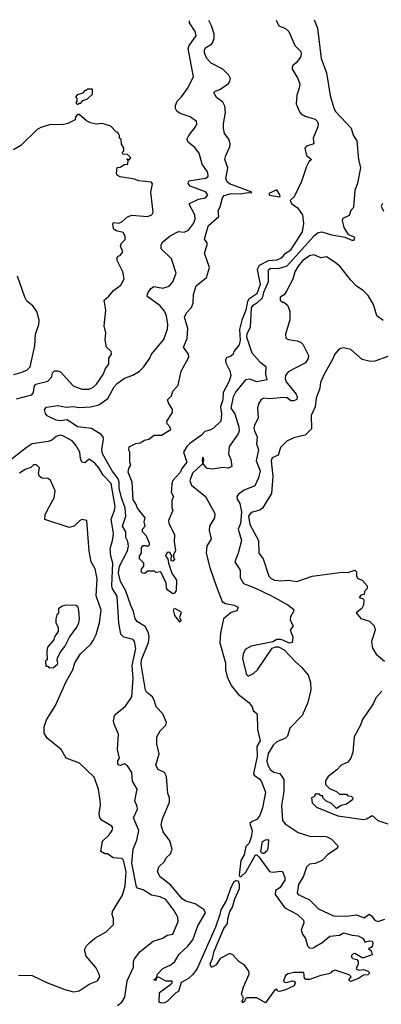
# Model space of a CAD drawing. Extents: x 2210602 to 2357277, y 510288 to 673808.
# Tile 437 of 464: x 2306997 to 2309540, y 662763 to 669688. Entities that reach past the tile are written whole.
import ezdxf

# ---------------------------------------------------------------- set-up
doc = ezdxf.new("R2010")
doc.units = 0

msp = doc.modelspace()

# ---------------------------------------------------------------- linework, layer by layer
at = {"layer": '0CON05XD'}
for points in [[(2309067.5, 669687.6), (2309091.7, 669628.3), (2309118, 669415), (2309154.3, 669315), (2309179.4, 669155), (2309205.8, 669065), (2309219.7, 669039.7), (2309327.5, 668925), (2309342.5, 668875), (2309367.5, 668835), (2309380, 668705), (2309393.8, 668645), (2309372, 668538), (2309354.5, 668485.5), (2309345, 668367.5), (2309326.2, 668345), (2309315, 668310), (2309270.6, 668289.4), (2309264, 668275), (2309276, 668225), (2309306.7, 668176.7), (2309345, 668163.3), (2309351.2, 668155), (2309346.2, 668135), (2309335, 668134), (2309286.7, 668156.7), (2309192.4, 668172.4), (2309124.1, 668194.1), (2309095, 668188.1), (2309065, 668164.5), (2308875.4, 667955), (2308815, 667936.1), (2308762.7, 667937.3), (2308743.8, 667925), (2308743.4, 667845), (2308711.1, 667768.9), (2308701.2, 667728.8), (2308665, 667693.4), (2308635, 667675.9), (2308625, 667660), (2308618.5, 667525), (2308595.3, 667475), (2308593.3, 667456.7), (2308629.6, 667345), (2308685, 667280.8), (2308727.8, 667247.8), (2308726.5, 667195), (2308736, 667154), (2308665, 667140.9), (2308615, 667158.9), (2308584, 667155), (2308515, 667068), (2308498, 667035), (2308482.9, 666955), (2308510.5, 666915), (2308537.3, 666825), (2308540, 666795), (2308534.2, 666775), (2308470, 666685), (2308466.2, 666635), (2308481.2, 666595), (2308490, 666545), (2308465, 666534.2), (2308425, 666538.8), (2308355, 666526.7), (2308315, 666532), (2308287.5, 666565), (2308292.5, 666595), (2308285, 666610), (2308280, 666595), (2308282.5, 666565), (2308212.8, 666497.2), (2308194.5, 666445), (2308204.7, 666414.7), (2308303.8, 666335), (2308370, 666215), (2308367.5, 666185), (2308332.5, 666125), (2308330, 666095), (2308343.3, 666035), (2308312.9, 665987.1), (2308308.2, 665935), (2308334.7, 665834.7), (2308382, 665698), (2308422, 665595), (2308445, 665581.4), (2308505, 665570), (2308533.3, 665555), (2308525, 665531.2), (2308485, 665518), (2308430, 665475), (2308408.6, 665375), (2308404.3, 665305), (2308444.6, 665164.6), (2308445.6, 665115), (2308456.7, 665065), (2308483.6, 665005), (2308533, 664943), (2308608, 664885), (2308631.2, 664855), (2308639.3, 664829.3), (2308666, 664806), (2308669.4, 664695), (2308687.5, 664615), (2308664, 664575), (2308666.6, 664506.6), (2308641.4, 664385), (2308645, 664373.8), (2308685, 664345.8), (2308698.6, 664328.6), (2308725.5, 664254.5), (2308704.7, 664145), (2308685, 664091.4), (2308665, 664061.5), (2308631.3, 664048.7), (2308616.7, 664035), (2308631.5, 663985), (2308625, 663938.8), (2308612, 663895), (2308586.7, 663873.2), (2308575.3, 663815), (2308552.5, 663775), (2308541.5, 663671.5), (2308545, 663662.2), (2308555, 663660.8), (2308586.9, 663693.1), (2308655, 663813.8), (2308665, 663813.3), (2308679.5, 663799.5), (2308755, 663696.7), (2308775, 663692.5), (2308835, 663700), (2308846.4, 663696.4), (2308861.2, 663655), (2308861.2, 663635), (2308827.7, 663582.3), (2308797, 663563), (2308793.3, 663535), (2308861.7, 663441.7), (2308950, 663395), (2308993.3, 663355), (2308996.2, 663335), (2308976.4, 663283.6), (2308985.8, 663255.8), (2309006, 663225), (2309020, 663175), (2309038.3, 663158.3), (2309060.5, 663159.5), (2309125, 663196.7), (2309178.3, 663241.7), (2309245, 663250), (2309275, 663266.2), (2309335, 663248.8), (2309377.5, 663245), (2309405, 663230), (2309420, 663215), (2309425, 663200), (2309455, 663210), (2309475, 663207.5), (2309480, 663195), (2309477.5, 663175), (2309468.3, 663161.7), (2309450, 663155), (2309468.3, 663138.3), (2309475, 663110), (2309415, 663090), (2309405, 663090), (2309355, 663120), (2309341.7, 663118.3), (2309330, 663105), (2309330, 663095), (2309340, 663085), (2309367, 663077), (2309377, 663067), (2309376.4, 663043.6), (2309363, 663017), (2309365, 663010), (2309385, 663002.5), (2309415, 663007.5), (2309447, 662997), (2309460, 662985), (2309445, 662970), (2309415, 662967.5), (2309380, 662945), (2309323.3, 662923.3), (2309312.5, 662935), (2309327.5, 662955), (2309315, 662970), (2309215, 663002), (2309195, 662996.2), (2309185, 662983.3), (2309171.7, 662978.3), (2309114.2, 662965.8), (2309035, 662936.7), (2309008.3, 662938.3), (2309000, 662945), (2308995, 662987.5), (2308925, 662986.2), (2308885, 662976.2), (2308867.5, 662965), (2308852.5, 662925), (2308858.3, 662918.3), (2308875, 662916.7), (2308915, 662928.8), (2308926.2, 662926.2), (2308933.3, 662915), (2308927.7, 662892.3), (2308865.9, 662864.1), (2308825, 662853.3), (2308810, 662855), (2308805, 662870), (2308792.5, 662865), (2308725, 662772.5), (2308665, 662807.5), (2308592.5, 662807.5), (2308581.7, 662798.3), (2308580, 662785), (2308565, 662772.5), (2308562.5, 662785), (2308570, 662805), (2308557.5, 662835), (2308570, 662885), (2308610, 662975), (2308608.8, 662995), (2308580, 663035), (2308537.5, 663065), (2308495, 663110), (2308475, 663120), (2308407.5, 663085), (2308379.5, 663040.5), (2308345, 663022.5), (2308337.5, 663047.5), (2308354, 663086), (2308365, 663136), (2308432.5, 663295), (2308457.7, 663332.3), (2308460.7, 663365), (2308476, 663415), (2308492.6, 663445), (2308509.7, 663505), (2308542, 663578), (2308544, 663605), (2308535, 663629.6), (2308515, 663630.3), (2308501.4, 663618.6), (2308482.5, 663585), (2308451.7, 663495), (2308411.8, 663428.2), (2308403.9, 663395), (2308375, 663305.7), (2308245, 663015.8), (2308215, 662972), (2308185, 662943.3), (2308133.6, 662916.4), (2308115, 662853.3), (2308095, 662842.5), (2308037.5, 662785), (2308015, 662772.5), (2307995, 662770), (2307978.3, 662778.3), (2307980, 662845), (2308060, 662905), (2308070, 662915), (2308070, 662925), (2308025, 662926.7), (2307975, 662953.3), (2307960, 662950), (2307955, 662930), (2307940, 662935), (2307960, 662950), (2307966.2, 662975), (2308003.8, 663015), (2308059.4, 663040.6), (2308088, 663065), (2308118.1, 663115), (2308178.6, 663171.4), (2308213.8, 663216.2), (2308250.6, 663315), (2308303.8, 663405), (2308295, 663426.2), (2308230.5, 663470.5), (2308165, 663489.2), (2308140, 663505), (2308061.1, 663601.1), (2307985, 663660), (2307967.5, 663695), (2307975, 663730), (2308015, 663767.5), (2308027.7, 663792.3), (2308058.8, 663821.2), (2308068.8, 663855), (2308053.6, 663913.6), (2308006.2, 663975), (2307992.5, 664022.5), (2308002.4, 664067.6), (2308051.4, 664185), (2308050, 664215), (2308040, 664245), (2308030.6, 664365), (2308015, 664392.5), (2307972.2, 664415), (2307955.5, 664445), (2307978.6, 664525), (2307960.9, 664595), (2307962.2, 664645), (2307984, 664685), (2308024, 664725), (2308028.6, 664745), (2308003.6, 664805), (2307956.9, 664855), (2307944.4, 664894.4), (2307931.4, 664925), (2307889.1, 664959.1), (2307881.7, 664971.7), (2307850.7, 665155), (2307852.9, 665185), (2307902, 665308), (2307908.2, 665345), (2307902.9, 665375), (2307879.1, 665419.1), (2307825, 665453.1), (2307809.4, 665475), (2307798.8, 665525), (2307778, 665568), (2307741.8, 665675), (2307705.3, 665735.3), (2307692.5, 665795), (2307698.3, 665845), (2307755, 665951.4), (2307762.5, 665985), (2307756.8, 666016.8), (2307743.5, 666045), (2307744.5, 666085), (2307721.2, 666125), (2307743.1, 666195), (2307739.6, 666255), (2307712.4, 666325), (2307697.9, 666392.1), (2307697.8, 666435), (2307689.6, 666459.6), (2307646.5, 666515), (2307580.3, 666635), (2307575.3, 666665), (2307587.5, 666737.5), (2307583.8, 666755), (2307571.2, 666771.2), (2307501.3, 666811.3), (2307405, 666823.1), (2307332.3, 666872.3), (2307285, 666865.7), (2307255, 666870), (2307191.1, 666901.1), (2307178.3, 666918.3), (2307171.2, 666945), (2307185, 666962), (2307265, 666973.8), (2307325, 666962.5), (2307375, 666966.9), (2307415, 666960.6), (2307495, 666965.6), (2307555, 666977.8), (2307617.1, 667022.9), (2307661.1, 667105), (2307681.7, 667128.3), (2307735, 667166.7), (2307792.4, 667187.6), (2307840.8, 667215), (2307871.4, 667245), (2307912.2, 667307.8), (2307924.4, 667335), (2308011.5, 667438.5), (2308036.1, 667513.9), (2308039.6, 667545), (2308030.4, 667605), (2308015, 667638), (2307986.2, 667676.2), (2307898.3, 667738.3), (2307893.8, 667745), (2307898.8, 667765), (2307916.7, 667795), (2307939.5, 667810.5), (2308005, 667800), (2308047.6, 667812.4), (2308075, 667844), (2308096.7, 667905), (2308065.5, 668005.5), (2307992.5, 668075), (2307993.3, 668105), (2308003.8, 668125), (2308055, 668167.5), (2308115, 668198.8), (2308155, 668192.5), (2308185, 668208), (2308220, 668255), (2308232, 668285), (2308228, 668315), (2308192.5, 668385), (2308192.5, 668395), (2308255, 668424.2), (2308305, 668434.3), (2308319.2, 668455), (2308305, 668476.9), (2308195.7, 668515.7), (2308181.9, 668535), (2308185.9, 668554.1), (2308305, 668572.7), (2308322, 668585), (2308322.5, 668595), (2308317, 668617), (2308281.4, 668671.4), (2308259.7, 668749.7), (2308228.3, 668788.3), (2308183.3, 668825), (2308173.8, 668845), (2308185.9, 668874.1), (2308233.8, 668935), (2308243.3, 668955), (2308240.7, 668970.7), (2308195, 669003.8), (2308125, 669026.7), (2308102.5, 669045), (2308093.9, 669063.9), (2308093.8, 669085), (2308103.8, 669115), (2308135.5, 669144.5), (2308177.2, 669202.8), (2308220, 669285), (2308182.5, 669485), (2308188.2, 669505), (2308237.5, 669575), (2308231.2, 669605), (2308192.2, 669665), (2308191.7, 669679.9)], [(2308800.6, 669685.3), (2308820, 669645), (2308866.2, 669625), (2308890, 669605), (2308932.2, 669505), (2308974.2, 669465), (2308977.1, 669445), (2308970.8, 669425), (2308942, 669385), (2308918.8, 669365), (2308910, 669345), (2308952.5, 669275), (2308966.2, 669235), (2308962.5, 669205), (2308945, 669156.7), (2308941.5, 669095), (2308965, 669038.6), (2308975.8, 669025), (2309005, 669008.1), (2309075, 668988), (2309088.8, 668975), (2309096.2, 668955), (2309093.8, 668935), (2309061.2, 668855), (2309066.7, 668815), (2309015, 668798.6), (2309003.1, 668785), (2309013.1, 668733.1), (2309050, 668705), (2309031.2, 668688.8), (2309014.5, 668655.5), (2308979.4, 668550.6), (2308928.3, 668441.7), (2308900, 668415), (2308907.5, 668395), (2308950, 668365), (2308986.2, 668315), (2308993.8, 668255), (2308982.9, 668195), (2308899.1, 668065), (2308855.8, 668035), (2308835, 668010), (2308804.4, 667995.6), (2308745, 667991.8), (2308680.7, 667959.3), (2308668.3, 667931.7), (2308688.7, 667825), (2308665, 667758.5), (2308609, 667721), (2308598.1, 667705), (2308587.5, 667645), (2308559.2, 667575), (2308542, 667508), (2308546.5, 667433.5), (2308540, 667400), (2308503.3, 667355), (2308497.5, 667335), (2308480.7, 667319.3), (2308455, 667311.2), (2308444, 667295), (2308446, 667275), (2308475, 667217.5), (2308482, 667185), (2308470, 667145), (2308428.8, 667065), (2308425.4, 667015), (2308408.2, 666965), (2308415.5, 666915), (2308412, 666865), (2308360, 666815), (2308335, 666800), (2308299.5, 666790.5), (2308276.7, 666765), (2308193.6, 666706.4), (2308172.5, 666685), (2308150, 666645), (2308172.5, 666575), (2308138.6, 666531.4), (2308125, 666503.8), (2308073.9, 666446.1), (2308066.4, 666423.6), (2308065, 666380), (2308062.5, 666365), (2308080, 666335), (2308067.5, 666305), (2308067, 666257), (2308073.3, 666235), (2308043.3, 666165), (2308046.7, 666146.7), (2308086.7, 666065), (2308082.5, 666015), (2308092.5, 665955), (2308080, 665925), (2308080, 665905), (2308087.5, 665895), (2308075, 665880), (2308061.7, 665881.7), (2308063, 665907), (2308070, 665915), (2308056.4, 665936.4), (2308045, 665942.5), (2308035, 665940), (2308022.5, 665915), (2308040, 665895), (2308043.3, 665865), (2308067.5, 665795), (2308100, 665745), (2308097, 665673), (2308086.4, 665653.6), (2308075, 665650), (2308040, 665675), (2308030.7, 665690.7), (2308026.7, 665725), (2307990, 665805), (2307955, 665800), (2307945, 665810), (2307895, 665810), (2307877, 665793), (2307860, 665795), (2307852.5, 665805), (2307853, 665823), (2307870, 665845), (2307870, 665865), (2307840, 665895), (2307840, 665915), (2307853, 665937), (2307853.3, 665975), (2307865, 665990), (2307885, 665990), (2307898.3, 665981.7), (2307910, 665995), (2307910, 666005), (2307890, 666055), (2307860, 666085), (2307860, 666105), (2307880, 666125), (2307872.5, 666155), (2307880, 666185), (2307825, 666252.5), (2307813.6, 666283.6), (2307795, 666310), (2307788.8, 666435), (2307760, 666505), (2307765, 666530), (2307780, 666555), (2307772.5, 666575), (2307772.5, 666645), (2307765, 666660), (2307767, 666683), (2307815, 666707.5), (2307845, 666712.5), (2307875, 666730), (2307905, 666737.5), (2307944, 666766), (2307995, 666766.7), (2308060, 666805), (2308052.5, 666825), (2308033.3, 666845), (2308033, 666863), (2308072.5, 666925), (2308072.5, 666945), (2308043.3, 666993.3), (2308037.5, 667015), (2308065, 667042.5), (2308073.8, 667075), (2308111.7, 667118.3), (2308133.9, 667216.1), (2308187.5, 667315), (2308184.2, 667334.2), (2308150, 667385), (2308174.4, 667445), (2308178.8, 667515), (2308156.7, 667595), (2308170, 667625), (2308205, 667663.3), (2308218, 667695), (2308220, 667755), (2308238.8, 667815), (2308310, 667875), (2308332, 667945), (2308296.2, 668045), (2308316, 668105), (2308315, 668117.5), (2308296.7, 668145), (2308313.6, 668203.6), (2308325, 668240), (2308397.7, 668302.3), (2308392, 668345), (2308407.9, 668372.1), (2308423.1, 668435), (2308435, 668451.2), (2308484.1, 668464.1), (2308547.9, 668462.1), (2308605, 668472.5), (2308625, 668470), (2308630, 668475), (2308473.7, 668533.7), (2308457.5, 668545), (2308447.1, 668565), (2308460, 668645), (2308440.6, 668705), (2308447.2, 668732.8), (2308476, 668794), (2308477.5, 668815), (2308466.8, 668846.8), (2308438.3, 668888.3), (2308430, 668925), (2308430, 668955), (2308445.6, 669035), (2308438.9, 669078.9), (2308425, 669108), (2308381.3, 669141.3), (2308363.3, 669175), (2308371.2, 669185), (2308405, 669197.5), (2308465, 669239.2), (2308475.7, 669255), (2308479.4, 669275), (2308468.6, 669298.6), (2308425, 669340.8), (2308343, 669383), (2308313.8, 669415), (2308295.8, 669455), (2308295.8, 669475), (2308307.3, 669492.7), (2308345.3, 669514.7), (2308354.1, 669525.9), (2308364.7, 669555.3), (2308364, 669585), (2308345.3, 669645), (2308328.2, 669681.1)], [(2307405, 669090), (2307415, 669100), (2307428.3, 669101.7), (2307441.7, 669118.3), (2307475, 669130), (2307510, 669165), (2307508.3, 669198.3), (2307475, 669200), (2307465, 669190), (2307455, 669190), (2307438.3, 669171.7), (2307401.7, 669158.3), (2307390, 669145), (2307400, 669135), (2307400, 669115), (2307393, 669103), (2307405, 669090)], [(2306975, 667022), (2307081.7, 667048.3), (2307094.4, 667065), (2307099.4, 667105), (2307110, 667125), (2307194.5, 667145.5), (2307224, 667175), (2307228.6, 667205), (2307243.1, 667216.9), (2307265, 667218.9), (2307285, 667210), (2307372.6, 667112.6), (2307435, 667090), (2307485, 667088), (2307515, 667102), (2307536.8, 667123.2), (2307585, 667193.3), (2307600, 667235), (2307623.3, 667265), (2307623.9, 667306.1), (2307642.5, 667335), (2307640, 667355), (2307607.5, 667385), (2307598.8, 667435), (2307603.3, 667485), (2307592.5, 667535), (2307603.6, 667643.6), (2307592.5, 667715), (2307625, 667742.5), (2307657.3, 667782.7), (2307708.7, 667821.3), (2307731.2, 667865), (2307722, 667915), (2307682.5, 667995), (2307682.5, 668015), (2307690, 668025), (2307705, 668030), (2307722.5, 668055), (2307706.7, 668095), (2307713.8, 668115), (2307738, 668142), (2307738, 668165), (2307725, 668191.2), (2307675, 668203.8), (2307660, 668215), (2307655, 668230), (2307652.5, 668255), (2307658.3, 668261.7), (2307695, 668257.5), (2307715, 668266.7), (2307755, 668300), (2307787, 668313), (2307895, 668303.3), (2307927.5, 668315), (2307936, 668335), (2307920, 668475), (2307932.3, 668532.3), (2307924.1, 668544.1), (2307835, 668553.8), (2307805, 668565.7), (2307705, 668583.3), (2307682.5, 668595), (2307677.5, 668605), (2307681.7, 668648.3), (2307705, 668650), (2307735, 668670), (2307758.3, 668671.7), (2307760, 668700), (2307750, 668705), (2307755, 668710), (2307765, 668700), (2307780, 668715), (2307755, 668740), (2307721.7, 668741.7), (2307720, 668755), (2307730, 668765), (2307730, 668785), (2307713, 668813), (2307710, 668845), (2307700, 668855), (2307700, 668875), (2307690, 668885), (2307690, 668895), (2307675, 668900), (2307638.3, 668938.3), (2307576.4, 668956.4), (2307535, 668952.5), (2307495, 668962.5), (2307467, 668977), (2307415, 669020), (2307405, 669020), (2307390, 669005), (2307386.4, 668983.6), (2307335, 668957.5), (2307295, 668947.5), (2307215, 668950), (2307145, 668930), (2307120, 668915), (2307005, 668803.3), (2306955, 668773.3)], [(2308825, 668442.5), (2308830, 668445), (2308827.5, 668455), (2308805, 668490), (2308750, 668465), (2308755, 668453.3), (2308825, 668442.5)], [(2309547.5, 668395), (2309540, 668375), (2309555, 668340)], [(2309553, 667573), (2309507.5, 667605), (2309486.2, 667685), (2309447.9, 667747.9), (2309412.3, 667782.3), (2309365, 667813.8), (2309325.8, 667855), (2309249.2, 667955), (2309215, 667978.8), (2309155, 668020), (2309115, 668012.5), (2309065, 668033.3), (2309035, 668027.5), (2308985, 667991.9), (2308955.8, 667955), (2308931.2, 667915), (2308917.7, 667862.3), (2308876, 667784), (2308856.4, 667753.6), (2308830, 667735), (2308830, 667715), (2308845, 667700), (2308855, 667700), (2308869.3, 667689.3), (2308885, 667670), (2308897.5, 667635), (2308897, 667577), (2308867.5, 667475), (2308868.3, 667448.3), (2308885, 667437.5), (2308949.3, 667429.3), (2308976.4, 667416.4), (2308987.5, 667405), (2309027.5, 667325), (2309026.7, 667305), (2309007.5, 667275), (2308885, 667211.2), (2308866, 667185), (2308864.2, 667165), (2308870.9, 667140.9), (2308941.2, 667055), (2308948.8, 667035), (2308945, 667017.5), (2308925, 667007.5), (2308905, 667007.5), (2308877.8, 667027.8), (2308855, 667031.1), (2308755, 667021.4), (2308714.2, 667025.8), (2308695, 667016.2), (2308677.1, 666985), (2308670, 666955), (2308674, 666885), (2308648.8, 666835), (2308644, 666815), (2308648.6, 666795), (2308666.9, 666755), (2308663.1, 666705), (2308676.9, 666663.1), (2308660.8, 666585), (2308688.1, 666515), (2308677.3, 666465), (2308649.6, 666410.4), (2308575, 666378.8), (2308535, 666350), (2308523.8, 666335), (2308526.2, 666315), (2308544.5, 666284.5), (2308555.9, 666225.9), (2308550.7, 666145), (2308532.5, 666105), (2308557.1, 666025), (2308533.8, 665935), (2308510.8, 665875), (2308546.5, 665815), (2308546.9, 665765), (2308571.7, 665721.7), (2308655, 665690.4), (2308767.5, 665635), (2308882.7, 665572.7), (2308925, 665540), (2308923.3, 665525), (2308901.5, 665488.5), (2308898.2, 665465), (2308920, 665425), (2308900, 665395), (2308917.7, 665347.7), (2308913, 665307), (2308893.6, 665303.6), (2308835, 665327.5), (2308805, 665327.5), (2308777, 665313), (2308625, 665282), (2308582.4, 665257.6), (2308568.1, 665225), (2308563.4, 665193.4), (2308593, 665083), (2308605, 665070), (2308640.5, 665089.5), (2308668.8, 665115), (2308773.6, 665266.4), (2308795, 665277.5), (2308817, 665277), (2308856.4, 665256.4), (2308935, 665173.3), (2308980, 665135), (2309025, 665077.5), (2309041.2, 665025), (2309045.5, 664975.5), (2309023.8, 664885), (2308983.1, 664795), (2308896, 664705), (2308880.3, 664649.7), (2308865.6, 664634.4), (2308805, 664608.6), (2308780.8, 664585), (2308745, 664526.7), (2308734.6, 664474.6), (2308741.1, 664445), (2308761.9, 664411.9), (2308784.6, 664394.6), (2308827.5, 664385), (2308854.2, 664345), (2308855, 664260), (2308838, 664162), (2308844.7, 664054.7), (2308865, 664033.1), (2308955, 663971.9), (2309045, 663941.9), (2309135, 663946), (2309160.5, 663940.5), (2309190, 663925), (2309237.5, 663875), (2309223.9, 663856.1), (2309164.2, 663815.8), (2309123.3, 663775), (2309075, 663753.1), (2309035, 663748.9), (2309015, 663726.2), (2308991.9, 663665), (2308958.8, 663605), (2308947.7, 663547.7), (2308955, 663534.2), (2309035, 663496.9), (2309098, 663435), (2309205, 663384.3), (2309297.8, 663382.2), (2309365, 663391.9), (2309418.6, 663371.4), (2309455, 663395.7), (2309471.4, 663385), (2309495, 663354.3), (2309515, 663344.4), (2309565, 663361.4)], [(2306956.6, 667193.4), (2307004.4, 667205.6), (2307047, 667223), (2307070, 667245), (2307102.9, 667395), (2307109.2, 667475), (2307133, 667543), (2307133.3, 667575), (2307117.5, 667635), (2307090, 667675), (2307048.3, 667708.3), (2307032.5, 667735), (2306982.5, 667885)], [(2309585, 667320), (2309495, 667286.9), (2309465, 667284.4), (2309405, 667298.8), (2309325, 667368.8), (2309275, 667380), (2309254.1, 667375.9), (2309236.1, 667363.9), (2309213.8, 667335), (2309193.6, 667293.6), (2309137.5, 667195), (2309112.5, 667135), (2309107.5, 667095), (2309081.9, 667025), (2309075.7, 666964.3), (2309048, 666905), (2309048.8, 666811.2), (2309005, 666766.7), (2308925, 666747.5), (2308875, 666722.5), (2308831.2, 666678.8), (2308814, 666625), (2308772.5, 666605), (2308766.2, 666585), (2308776.4, 666475), (2308767.1, 666355), (2308705, 666252.5), (2308685, 666238.1), (2308625, 666221.4), (2308606.7, 666195), (2308615, 666136.7), (2308676.7, 666025), (2308680, 665935), (2308710, 665895), (2308750, 665775), (2308765, 665756.7), (2308790, 665745), (2308835, 665740), (2308885, 665746), (2308945, 665736.2), (2309055, 665774), (2309265, 665802.5), (2309305, 665800), (2309355, 665816.7), (2309366.2, 665805), (2309366, 665775), (2309375, 665756.7), (2309406, 665746), (2309440, 665705), (2309441.7, 665688.3), (2309422.5, 665665), (2309420, 665645), (2309395, 665640), (2309383.8, 665625), (2309407.5, 665617.5), (2309417, 665607), (2309415, 665570), (2309403, 665547), (2309362.5, 665515), (2309397, 665477), (2309457.7, 665457.7), (2309488.8, 665425), (2309496.2, 665395), (2309470.8, 665315), (2309477.3, 665267.3), (2309503.8, 665225), (2309562.5, 665175)], [(2307685, 662755.4), (2307715, 662777.8), (2307736.5, 662813.5), (2307752.4, 662927.6), (2307797.1, 663025), (2307797.5, 663065), (2307805, 663083.3), (2307843.8, 663135), (2307935, 663208), (2308003, 663227), (2308035, 663250), (2308075, 663256.7), (2308112, 663345), (2308109.2, 663375), (2308081.5, 663425), (2308025, 663500), (2307985, 663518.9), (2307925, 663530), (2307865, 663568.1), (2307825, 663580), (2307818.3, 663588.3), (2307786.4, 663755), (2307795.7, 663855), (2307822, 663918), (2307836.1, 663986.1), (2307797.1, 664075), (2307825.7, 664135), (2307824.2, 664155), (2307808, 664195), (2307823.3, 664275), (2307791.4, 664331.4), (2307785, 664393.3), (2307755, 664440), (2307735, 664453.3), (2307705, 664441.2), (2307695, 664443.8), (2307686.7, 664455), (2307686.7, 664475), (2307700, 664495), (2307685.8, 664555), (2307693, 664663), (2307662.3, 664732.3), (2307658, 664755), (2307661.4, 664785), (2307669.7, 664800.3), (2307740.6, 664859.4), (2307786.7, 664925), (2307795.4, 665055), (2307787.9, 665145), (2307814.4, 665265), (2307804.3, 665315), (2307795, 665328), (2307730, 665345), (2307708, 665365), (2307694.4, 665444.4), (2307690.5, 665519.5), (2307682.8, 665632.8), (2307650.4, 665685), (2307645.3, 665705.3), (2307651.4, 665865), (2307638.7, 665915), (2307634.1, 665965.9), (2307653.3, 666035), (2307657.5, 666075), (2307641.3, 666175), (2307664.7, 666235.3), (2307669.2, 666265), (2307641.5, 666425), (2307584.6, 666485), (2307554.5, 666535), (2307525, 666568.1), (2307485, 666596.2), (2307455, 666571.2), (2307435, 666576.2), (2307425, 666602.5), (2307420, 666645), (2307391.2, 666695), (2307366, 666725), (2307301.1, 666761.1), (2307285, 666764.5), (2307253.3, 666756.7), (2307221.2, 666728.8), (2307198.3, 666721.7), (2307085, 666704.4), (2307043.3, 666676.7), (2306935, 666593.1)], [(2306987.9, 662967.9), (2307085.8, 662965.8), (2307192.5, 662915), (2307315.9, 662865.9), (2307375, 662850), (2307415, 662856.7), (2307485, 662903.3), (2307545, 662927.5), (2307560, 662955), (2307556.7, 662975), (2307532.3, 663022.3), (2307465, 663102.5), (2307453.6, 663146.4), (2307466.4, 663173.6), (2307487.5, 663195), (2307525, 663227.5), (2307605, 663272.5), (2307657.5, 663325), (2307657.5, 663365), (2307647.5, 663395), (2307650, 663415), (2307720.7, 663529.3), (2307738.9, 663595), (2307745.4, 663695), (2307726.4, 663776.4), (2307715, 663788.8), (2307655, 663793.3), (2307615, 663820), (2307595, 663820), (2307568.3, 663838.3), (2307580.3, 663909.7), (2307626.2, 663955), (2307647.5, 663985), (2307652.5, 664005), (2307646.1, 664016.1), (2307576.6, 664056.6), (2307561.4, 664075), (2307556, 664105), (2307565.8, 664164.2), (2307563.6, 664196.4), (2307551.2, 664275), (2307520.7, 664360.7), (2307418.3, 664458.3), (2307323.6, 664493.6), (2307290, 664555), (2307190, 664635), (2307169.3, 664669.3), (2307170, 664715), (2307186.1, 664763.9), (2307250, 664865), (2307325, 665032.5), (2307370, 665115), (2307385, 665163.3), (2307425, 665228.8), (2307496.7, 665295), (2307515, 665322.5), (2307535.8, 665364.2), (2307558.6, 665445), (2307571.4, 665535), (2307534.5, 665635), (2307542.9, 665755), (2307528.8, 665825), (2307500, 665875), (2307485, 665950), (2307470, 666165), (2307435, 666172.5), (2307417, 666163), (2307380, 666125), (2307345, 666116.7), (2307173.6, 666173.6), (2307177.5, 666205), (2307190, 666235), (2307238.8, 666325), (2307246, 666375), (2307215, 666448.8), (2307195, 666460), (2307155, 666462.9), (2307137.5, 666475), (2307130.8, 666495), (2307135.8, 666535), (2307115, 666557.5), (2307095, 666556), (2307075, 666538.8), (2307035, 666524.3), (2306995, 666498.9)], [(2307205, 665130), (2307235, 665132.5), (2307262.5, 665155), (2307266.7, 665165), (2307260, 665185), (2307263, 665197), (2307283, 665237), (2307315, 665280), (2307347.5, 665345), (2307400, 665415), (2307413.8, 665445), (2307418.8, 665475), (2307413, 665533), (2307407.5, 665555), (2307395, 665566.7), (2307325, 665570), (2307295, 665562.5), (2307270, 665545), (2307270, 665515), (2307258.3, 665501.7), (2307252.5, 665475), (2307252.5, 665445), (2307267.5, 665415), (2307267.5, 665385), (2307243.3, 665346.7), (2307237.5, 665325), (2307192.5, 665275), (2307187.5, 665245), (2307190, 665185), (2307180, 665175), (2307181.7, 665141.7), (2307195, 665140), (2307205, 665130)], [(2308125, 665450), (2308088.3, 665498.3), (2308080, 665535), (2308085, 665550), (2308127.5, 665525), (2308132.5, 665515), (2308120, 665485), (2308130, 665465), (2308125, 665450)], [(2309543.9, 664966.1), (2309502.7, 664917.3), (2309483.8, 664875), (2309406.7, 664765), (2309394.1, 664725.9), (2309348.8, 664645), (2309340, 664535), (2309326.2, 664495), (2309303.9, 664466.1), (2309257.5, 664445), (2309227.7, 664412.3), (2309167.5, 664365), (2309147.5, 664335), (2309148.3, 664308.3), (2309175, 664280), (2309225, 664260), (2309245, 664240), (2309295, 664240), (2309305, 664230), (2309327, 664227), (2309340, 664215), (2309338.3, 664201.7), (2309295, 664170), (2309258.3, 664161.7), (2309225, 664140), (2309190, 664175), (2309150, 664195), (2309130, 664215), (2309128.3, 664228.3), (2309115, 664230), (2309105, 664240), (2309075, 664240), (2309070, 664225), (2309050, 664215), (2309055, 664180), (2309085, 664150), (2309235, 664087.5), (2309415, 664062), (2309435, 664066.2), (2309475, 664090), (2309515, 664056.7), (2309585, 664032.5)], [(2308715, 663822.5), (2308705, 663822.5), (2308692.5, 663835), (2308701.2, 663895), (2308705, 663906.7), (2308725, 663920), (2308741.7, 663921.7), (2308747.5, 663915), (2308741.7, 663858.3), (2308735, 663840), (2308715, 663822.5)]]:
    msp.add_lwpolyline(points, dxfattribs=at)

doc.saveas('drawing.dxf')
